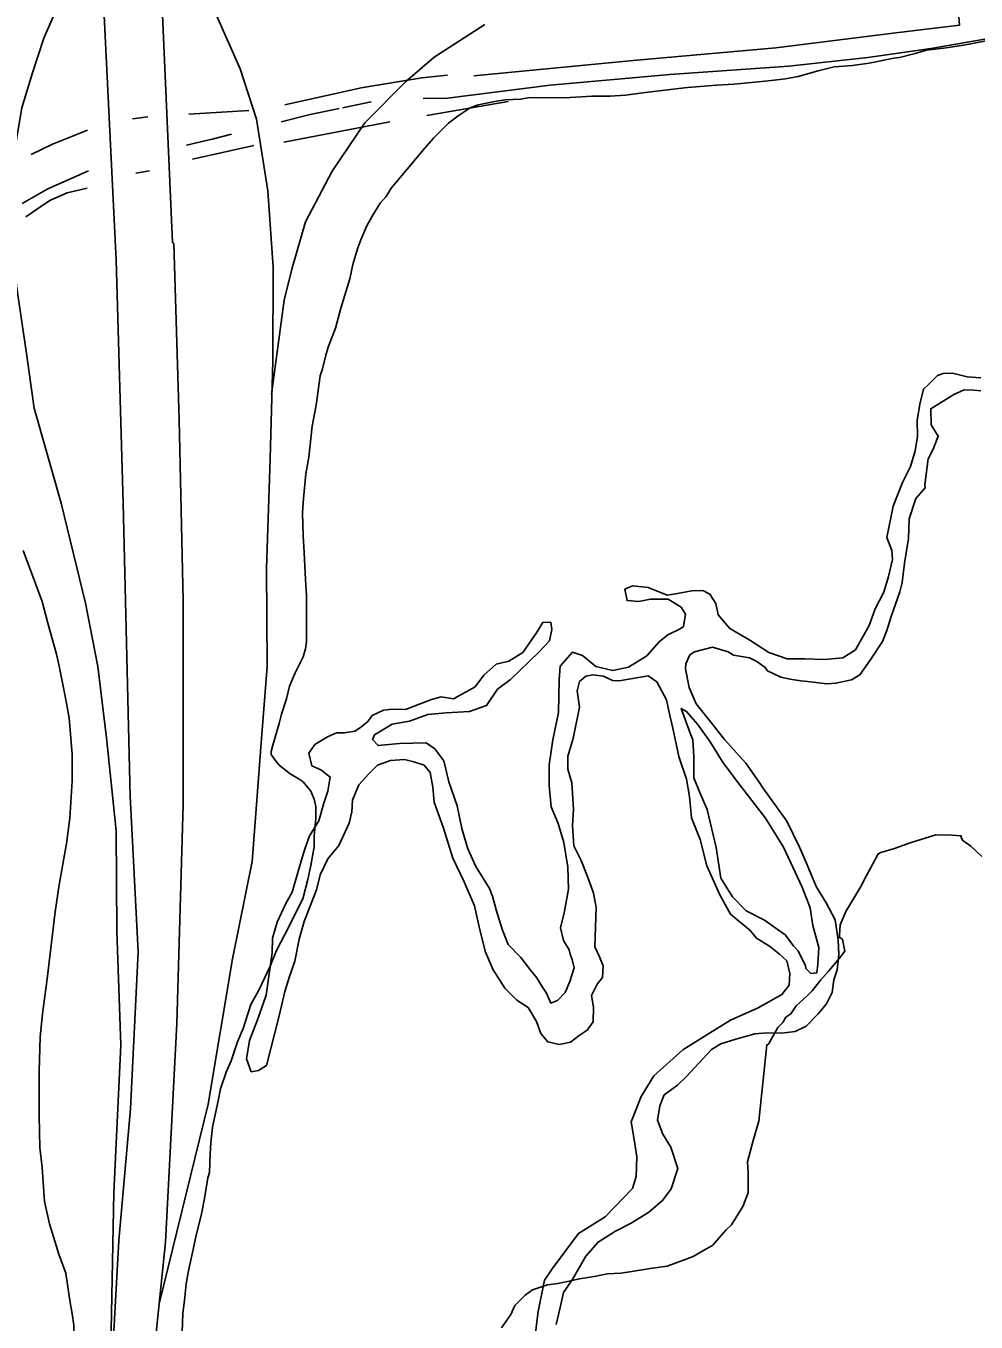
# Model space of a CAD drawing. Extents: x 3313442 to 3351311, y 721974 to 747360.
# Drawn here: x 3335731 to 3337055, y 728629 to 730435 of the extents above; entities that cross this region are included whole.
import ezdxf

# ---------------------------------------------------------------- set-up
doc = ezdxf.new("R2010")
doc.units = 0
for name, color, linetype in [('V-ROAD-CNTR', 7, 'Continuous'), ('V-SITE-VEGE', 7, 'Continuous'), ('V-TOPO-SHOR', 7, 'Continuous')]:
    doc.layers.add(name, color=color, linetype=linetype)

msp = doc.modelspace()

# ---------------------------------------------------------------- linework, layer by layer
at = {"layer": 'V-ROAD-CNTR'}
for points in [[(3335848.4, 728521.6), (3335853.8, 728809.4), (3335863.3, 729015), (3335857.7, 729174.1), (3335856.9, 729313.6), (3335843.3, 729443.3), (3335831.5, 729542.6), (3335814.1, 729631), (3335780.3, 729770.3), (3335742.9, 729902.8), (3335731.7, 729982.3), (3335718.1, 730073.4), (3335711.7, 730143.9), (3335708.8, 730204.6), (3335715.5, 730261.1), (3335725.8, 730321.3), (3335740.3, 730370.2), (3335756.1, 730418.3), (3335777, 730466.4), (3335801, 730510.1), (3335833, 730561.5), (3335852.4, 730586.9), (3335861.9, 730597.1)], [(3335836, 730538.1), (3335836.6, 730526.2), (3335856.9, 730108.9), (3335866.8, 729769.9), (3335876.7, 729362), (3335887.5, 729145), (3335876.8, 728926.3), (3335860.6, 728743), (3335848.6, 728523.7), (3335827.6, 728336), (3335799.4, 728130.5), (3335758.4, 727905.4), (3335700.5, 727634.2), (3335637.6, 727380.1)], [(3335937.2, 730132.2), (3335935.6, 730133.9), (3335918.5, 730525.2), (3335918.2, 730531.8)], [(3336284.7, 730334.3), (3336318.5, 730334.8), (3336461.7, 730353.1), (3336628.2, 730367.6), (3336794.1, 730379.3), (3336904.1, 730391.4), (3336992.1, 730404.2), (3337085.9, 730420.5), (3337229.1, 730449.6), (3337312.7, 730466.9), (3337347.4, 730475.6)], [(3335997.1, 730449.1), (3336029.7, 730375.9), (3336052.4, 730305.4), (3336068.4, 730205.8), (3336075.7, 730099.5), (3336075.3, 729968.6), (3336071.6, 729832.1), (3336066.4, 729679.9), (3336067.4, 729542.8), (3336058.8, 729436.4), (3336051, 729331.7)], [(3336073.6, 729922.4), (3336091.1, 730053.1), (3336101.9, 730096.7), (3336120.9, 730162.4), (3336157.7, 730232.9), (3336203.4, 730300.6), (3336260.2, 730357.6), (3336299.8, 730392), (3336370.6, 730437.3)], [(3336172.1, 730321.4), (3336212.3, 730329.8)], [(3336087.1, 730302), (3336127.4, 730312.2), (3336167.7, 730320.5)], [(3335955, 730269.2), (3335990.9, 730277.7), (3336017.6, 730284.5)], [(3335725.9, 730188.2), (3335762, 730208.4), (3335818.4, 730233.4)], [(3335699, 727380.2), (3335734.6, 727515.9), (3335772.9, 727700.9), (3335815.6, 727890.8), (3335853.6, 728105.4), (3335880.4, 728291.8), (3335903.4, 728524.2), (3335925.7, 728740.8), (3335941.6, 729045.4), (3335950.5, 729350.6), (3335950.3, 729634.6), (3335944.6, 729886.7), (3335937.2, 730132.2)], [(3335916.8, 728654.5), (3335985, 728933), (3336019.2, 729135.3), (3336046.5, 729271.1), (3336051, 729331.7)]]:
    msp.add_lwpolyline(points, dxfattribs=at)
at = {"layer": 'V-SITE-VEGE'}
for points in [[(3336084.1, 729463.2), (3336087.5, 729476.5), (3336094.1, 729497.6), (3336098.6, 729515.3), (3336106.4, 729534.2), (3336117.5, 729556.3), (3336120.8, 729567.4), (3336122, 729577.4), (3336122, 729641.7), (3336120.9, 729663.9), (3336118.8, 729701.6), (3336117.7, 729724.9), (3336116.6, 729757.1), (3336117.8, 729777), (3336121.1, 729811.4), (3336125.6, 729834.7), (3336130.1, 729877.9), (3336135.7, 729906.8), (3336141.3, 729947.8), (3336144.6, 729957.8), (3336149.1, 729976.6), (3336152.4, 729987.7), (3336162.4, 730014.3), (3336170.2, 730042), (3336182.4, 730083), (3336186.9, 730103), (3336193.6, 730126.3), (3336198, 730137.4), (3336205.8, 730156.2), (3336213.6, 730170.6), (3336224.7, 730188.3), (3336232.5, 730197.2), (3336236.9, 730203.9), (3336240.3, 730209.4), (3336262.5, 730236), (3336283.6, 730261.5), (3336299.1, 730279.2), (3336320.2, 730300.2), (3336333.6, 730310.2), (3336350.2, 730321.3), (3336361.3, 730325.7), (3336384.6, 730330.1), (3336399, 730332.3), (3336420.1, 730333.4), (3336433.4, 730335.6), (3336482.2, 730335.5), (3336519.9, 730337.7), (3336545.4, 730337.7), (3336566.5, 730338.8), (3336590.9, 730342.1), (3336625.3, 730346.5), (3336653, 730349.7), (3336694, 730353), (3336717.3, 730354.1), (3336751.7, 730357.4), (3336769.5, 730359.6), (3336789.4, 730361.8), (3336807.2, 730365.1), (3336834.9, 730372.8), (3336857.1, 730378.3), (3336882.6, 730380.5), (3336905.9, 730383.8), (3336940.3, 730390.4), (3336948.1, 730391.5), (3336970.2, 730397.1), (3336985.8, 730401.5), (3337013.5, 730404.8), (3337040.1, 730409.2), (3337081.2, 730416.9)], [(3335727.3, 729704.3), (3335753.8, 729633.3), (3335761.6, 729603.3), (3335773.7, 729560.1), (3335777, 729545.6), (3335785.8, 729501.3), (3335791.3, 729471.3), (3335795.7, 729420.3), (3335795.7, 729383.7), (3335792.3, 729331.6), (3335787.8, 729296.1), (3335777.7, 729238.4), (3335772.2, 729200.7), (3335761, 729107.6), (3335754.2, 729058.8), (3335750.9, 729026.7), (3335749.7, 728979), (3335749.6, 728916.9), (3335750.7, 728872.5), (3335754, 728844.8), (3335757.3, 728797.1)], [(3335948.9, 728615), (3335950, 728641.6), (3335952.3, 728659.3), (3335954.5, 728682.6), (3335957.9, 728700.4), (3335965.7, 728736.9), (3335967.9, 728748), (3335975.7, 728780.2), (3335980.2, 728801.2), (3335984.6, 728830.1), (3335986.9, 728837.8), (3335988, 728863.3), (3335989.1, 728878.9), (3335991.4, 728901), (3335999.2, 728937.6), (3336002.5, 728954.3), (3336010.3, 728977.5), (3336017, 728993.1), (3336025.9, 729019.7), (3336033.7, 729038.5), (3336044.8, 729071.8), (3336055.9, 729091.7), (3336071.5, 729125), (3336080.4, 729147.1), (3336091.5, 729168.2), (3336117.1, 729219.2), (3336123.8, 729245.8), (3336128.2, 729265.7), (3336132.7, 729291.3), (3336132.7, 729306.8), (3336135, 729331.2), (3336135, 729347.8), (3336132.8, 729357.8), (3336128.4, 729368.9), (3336123.9, 729374.4), (3336117.3, 729382.2), (3336110.6, 729386.7), (3336099.6, 729393.3), (3336084, 729405.5), (3336078.5, 729412.2), (3336073, 729420), (3336073, 729424.4), (3336075.2, 729433.3), (3336084.1, 729463.2)], [(3337063.2, 729277.9), (3337047.6, 729292.4), (3337036.6, 729300.1), (3337034.4, 729304.6), (3337034.4, 729306.8), (3337021.1, 729307.9), (3336998.9, 729308), (3336963.4, 729296.9), (3336941.2, 729289.2), (3336922.3, 729283.6), (3336917.9, 729281.4), (3336916.8, 729278.1), (3336902.3, 729251.5), (3336894.5, 729236), (3336873.4, 729201.6), (3336865.6, 729182.8), (3336864.5, 729168.4), (3336864.5, 729165), (3336868.9, 729162.8), (3336872.2, 729146.2), (3336864.5, 729136.2), (3336850, 729118.5), (3336838.9, 729106.3), (3336826.7, 729090.8), (3336820, 729084.1), (3336804.5, 729069.7), (3336796.7, 729058.7), (3336790.1, 729054.2), (3336785.6, 729046.5), (3336779, 729039.8), (3336765.6, 729016.6), (3336763.4, 729015.5), (3336752.2, 728909), (3336744.4, 728882.4), (3336736.6, 728852.5), (3336737.7, 728836.9), (3336737.6, 728809.2), (3336729.9, 728790.4), (3336714.3, 728764.9), (3336706.5, 728757.1), (3336687.7, 728736.1), (3336677.7, 728730.5), (3336661, 728720.6), (3336649.9, 728716.2), (3336624.4, 728707.3), (3336601.1, 728704), (3336575.6, 728699.6), (3336560.1, 728697.4), (3336541.2, 728696.3), (3336525.7, 728693), (3336502.4, 728689.7), (3336488, 728686.4)], [(3335757.3, 728797.1), (3335763.9, 728766), (3335777.1, 728723.9), (3335787.1, 728697.2), (3335792.6, 728659.5), (3335795.9, 728640.7), (3335798.1, 728625.1), (3335799.1, 728593), (3335799.1, 728568.6), (3335792.4, 728508.7), (3335786.8, 728489.8), (3335780.1, 728466.6), (3335773.5, 728452.2), (3335761.2, 728435.5), (3335754.6, 728428.9), (3335739.1, 728424.5), (3335725.7, 728422.3)], [(3336488, 728686.4), (3336472.4, 728683.1), (3336458, 728680.9), (3336436.9, 728674.3), (3336426.9, 728666.5), (3336412.5, 728652.1), (3336407, 728639.9), (3336393.6, 728621.1)]]:
    msp.add_lwpolyline(points, dxfattribs=at)
at = {"layer": 'V-TOPO-SHOR'}
for p, q in [((3336290, 730310.6), (3336403, 730330)), ((3336041.9, 730317.6), (3335958.3, 730312.3)), ((3335901.2, 730308.7), (3335879.6, 730305.9)), ((3336090.4, 730273.6), (3336238.2, 730301.8)), ((3336048.8, 730268.9), (3335963.3, 730249.7)), ((3335884.2, 730230.3), (3335903.3, 730233.7))]:
    msp.add_line(p, q, dxfattribs=at)
for points in [[(3336355.2, 730366), (3336577.3, 730387.3), (3336776.2, 730404.9), (3336943.2, 730426), (3337032, 730436.6), (3337030.9, 730448.6)], [(3336092.1, 730325.5), (3336198.3, 730349.1), (3336282.7, 730363.3), (3336318.8, 730366.7)], [(3335817.2, 730290.4), (3335768.1, 730270.5), (3335738.6, 730256.5)], [(3335816.6, 730209.5), (3335788.9, 730202.9), (3335765.6, 730192.6), (3335753.3, 730185), (3335731.3, 730169.3)], [(3336440.2, 728605.2), (3336443.1, 728629.4), (3336445.1, 728644.1), (3336453.9, 728687.7), (3336464.5, 728703.2), (3336500.9, 728752.7), (3336538.1, 728775.8), (3336576.3, 728815.2), (3336581.6, 728831.9), (3336582.5, 728859.3), (3336578.5, 728883.7), (3336574.5, 728908.1), (3336588.3, 728943.6), (3336606.2, 728972.6), (3336646.4, 729008.8), (3336683.6, 729031.9), (3336712.7, 729049.9), (3336751.2, 729067.2), (3336784.5, 729085.6), (3336794.5, 729098.5), (3336795.5, 729114.8), (3336791.3, 729132.4), (3336781.1, 729141.7), (3336767.2, 729153.2), (3336749.1, 729164.4), (3336740.4, 729174.7), (3336712.7, 729197.7), (3336698.2, 729224.6), (3336680, 729264.8), (3336670.6, 729301.5), (3336658.4, 729332), (3336655.7, 729361.6), (3336651.7, 729386), (3336641.1, 729417.5), (3336632.3, 729456.9), (3336628.2, 729474.4), (3336623.6, 729496.2), (3336610.1, 729521.5), (3336598.3, 729529.8), (3336557.9, 729522.6), (3336548.4, 729523.4), (3336536, 729529.1), (3336521.2, 729531.2), (3336511.1, 729529.4), (3336502.5, 729521.8), (3336499.4, 729508.7), (3336502.4, 729485.9), (3336493.6, 729442.3), (3336486.4, 729417.8), (3336486.4, 729399.8), (3336491.6, 729380.6), (3336494.1, 729344.1), (3336492.8, 729320.9), (3336494.6, 729292.9), (3336505, 729272.5), (3336512.8, 729252.7), (3336518.6, 729236.2), (3336522, 729227.1), (3336525.6, 729206.9), (3336524.7, 729179.5), (3336523.8, 729152.1), (3336530.2, 729138.1), (3336535.6, 729125.8), (3336534.6, 729109.5), (3336526.9, 729100.2), (3336519, 729084.1), (3336522.2, 729068.2), (3336521.5, 729047.6), (3336513.2, 729035.8), (3336501.9, 729028.7), (3336489.9, 729019.1), (3336474, 729015.9), (3336458.3, 729019.6), (3336448.6, 729031.5), (3336442.8, 729048.1), (3336430.8, 729067.4), (3336415.3, 729078), (3336398.4, 729094.4), (3336382.4, 729120.2), (3336371.5, 729144.8), (3336363.6, 729175.7), (3336356.2, 729209.2), (3336342, 729242.9), (3336326.1, 729275.6), (3336312.7, 729318.8), (3336300.1, 729353.6), (3336298.2, 729374.7), (3336294.6, 729394.9), (3336286, 729405.2), (3336271.9, 729409.9), (3336258.8, 729413), (3336239.2, 729412), (3336221, 729405.2), (3336208.5, 729392.9), (3336195.3, 729378), (3336186.2, 729356.7), (3336185.2, 729340.4), (3336181.5, 729324.6), (3336167.3, 729293.4), (3336151.9, 729274.9), (3336141.2, 729252.6), (3336136.3, 729231.6), (3336119, 729187.3), (3336111.9, 729162.7), (3336106.1, 729132.3), (3336098, 729109.3), (3336092.1, 729090), (3336084.1, 729055.9), (3336066.6, 728986.8), (3336055.3, 728979.8), (3336045.2, 728978), (3336038.4, 728996.2), (3336042.9, 729021.4), (3336053.9, 729050.6), (3336066.1, 729085), (3336070.2, 729114.4), (3336074.3, 729143.9), (3336075, 729164.4), (3336081.5, 729186.4), (3336092.8, 729211.4), (3336102.4, 729228.5), (3336110.1, 729255.7), (3336117.8, 729282.9), (3336126, 729305.9), (3336139.3, 729327.6), (3336146.5, 729352.2), (3336151.8, 729368.9), (3336155, 729388.8), (3336142.2, 729398.8), (3336129.7, 729404.4), (3336125.5, 729422), (3336133.8, 729433.9), (3336151.6, 729444.9), (3336163.9, 729450.3), (3336175, 729450.5), (3336189.3, 729452.7), (3336197.4, 729457.7), (3336207.7, 729466.3), (3336213.8, 729474.6), (3336229.3, 729482), (3336242, 729483.2), (3336260, 729483.1), (3336278.1, 729489.9), (3336296.3, 729496.7), (3336309.6, 729500.5), (3336327, 729497.9), (3336357, 729514.3), (3336369.2, 729530.8), (3336386.6, 729546.1), (3336404.1, 729550.3), (3336423.5, 729562.3), (3336442.4, 729589.7), (3336451.3, 729604.2), (3336462.4, 729604.4), (3336464.1, 729594.3), (3336460.5, 729578.5), (3336445.7, 729562.7), (3336406.5, 729524.9), (3336388.1, 729511.2), (3336373.1, 729488.5), (3336349.1, 729480.3), (3336316.8, 729478.1), (3336291.4, 729475.8), (3336265.8, 729466.6), (3336241.4, 729462.6), (3336217.1, 729447.6), (3336214.3, 729441.3), (3336221.9, 729432.6), (3336251.6, 729435.4), (3336289.1, 729436.3), (3336300.9, 729428), (3336313.6, 729411.2), (3336320.6, 729381.9), (3336332.2, 729348.8), (3336338.5, 729316.9), (3336347.1, 729288.7), (3336358, 729264.1), (3336377, 729233.4), (3336381.4, 729222.7), (3336386.6, 729203.5), (3336395.2, 729175.2), (3336403, 729155.4), (3336420.9, 729137.4), (3336434.6, 729119.1), (3336443.2, 729108.8), (3336450.2, 729097.4), (3336456.3, 729087.7), (3336462.7, 729073.8), (3336471.8, 729077.2), (3336482.7, 729088.5), (3336489, 729103.6), (3336494.9, 729122.9), (3336492.1, 729134.6), (3336489.7, 729142.1), (3336488.3, 729147.9), (3336480.3, 729160.9), (3336476.1, 729178.4), (3336481, 729199.4), (3336487.3, 729232.4), (3336486.2, 729263.1), (3336480.5, 729297.6), (3336472.9, 729324.2), (3336463, 729347.2), (3336460.3, 729376.9), (3336460.2, 729405.9), (3336465.5, 729440.6), (3336473.1, 729478.9), (3336474, 729524.3), (3336475.7, 729543.2), (3336492.7, 729562.7), (3336506.8, 729558), (3336525.3, 729542.7), (3336548.9, 729537.2), (3336570.7, 729541.7), (3336596.5, 729557.8), (3336613.5, 729577.3), (3336625.4, 729587), (3336642.6, 729595.4), (3336647.5, 729598.4), (3336650.1, 729615.7), (3336644.1, 729625.4), (3336626, 729636.6), (3336601.2, 729636.8), (3336585.2, 729633.6), (3336568.9, 729634.7), (3336565.7, 729650.6), (3336576.4, 729655), (3336598, 729652.8), (3336624.6, 729642.4), (3336638.9, 729644.6), (3336659.1, 729648.2), (3336674.4, 729648.7), (3336684.3, 729643.7), (3336692.3, 729630.7), (3336695.5, 729614.8), (3336711.8, 729595.8), (3336739.8, 729579.6), (3336766.1, 729562.4), (3336791.7, 729553.6), (3336816.5, 729553.3), (3336843.9, 729552.5), (3336869.3, 729554.8), (3336880.7, 729561.8), (3336887.1, 729565.8), (3336906.2, 729600.1), (3336914.3, 729623), (3336926.7, 729646.4), (3336933.2, 729668.4), (3336938.7, 729691.9), (3336937.5, 729704.6), (3336930.7, 729722.8), (3336939.5, 729766.3), (3336952.7, 729799.2), (3336963.5, 729821.5), (3336970, 729843.5), (3336973.3, 729863.4), (3336972.9, 729885.6), (3336976.8, 729908.2), (3336981.7, 729929.2), (3336988.8, 729935.8), (3337001.3, 729948.1), (3337010.4, 729951.5), (3337024.1, 729951), (3337042.5, 729946.7), (3337061.4, 729945.1)], [(3337061.4, 729927.1), (3337051.9, 729927.9), (3337038.2, 729928.4), (3337024.2, 729922), (3336991.9, 729901.9), (3336992.3, 729879.7), (3337002.3, 729863.6), (3336995.4, 729845.8), (3336988.1, 729832.3), (3336983.8, 729796.1), (3336984.2, 729791.8), (3336971, 729776.9), (3336961.6, 729748.7), (3336960.8, 729721.3), (3336955.4, 729686.6), (3336951.9, 729659.8), (3336948.9, 729646.7), (3336936.7, 729612.3), (3336930.8, 729592.9), (3336924.5, 729577.8), (3336907.3, 729551.5), (3336892.9, 729531.3), (3336881.6, 729524.3), (3336859.8, 729519.7), (3336847.1, 729518.6), (3336820.3, 729522.1), (3336810.8, 729522.9), (3336796.1, 729525), (3336783, 729528), (3336764.2, 729536.6), (3336761.2, 729541.4), (3336749.4, 729549.7), (3336739.5, 729554.8), (3336716.9, 729558.7), (3336709.7, 729563.1), (3336687.7, 729569.6), (3336662.7, 729563.1), (3336656.2, 729559), (3336650.5, 729546.6), (3336650.3, 729539.7), (3336655.3, 729513.7), (3336665.1, 729490.7), (3336685.4, 729465.2), (3336704.7, 729441.3), (3336734.2, 729408.2), (3336752.9, 729381.7), (3336757.9, 729373.6), (3336791.3, 729327.2), (3336809.1, 729291.2), (3336819.9, 729266.6), (3336832.2, 729236.1), (3336846.2, 729213.5), (3336858.6, 729189.9), (3336863, 729161.2), (3336864, 729141.6), (3336861.7, 729120.1), (3336857, 729106), (3336854.3, 729088.6), (3336846.4, 729072.5), (3336834.9, 729058.6), (3336818.5, 729041.8), (3336803, 729034.3), (3336784.4, 729031.8), (3336763.8, 729032.4), (3336746.9, 729030.9), (3336720.2, 729023.3), (3336699.5, 729017.1), (3336686.5, 729009.1), (3336651.5, 728971.6), (3336639, 728959.4), (3336620.6, 728945.7), (3336614.3, 728930.6), (3336611, 728910.7), (3336618.8, 728890.9), (3336629.9, 728873.1), (3336639.5, 728843.2), (3336630.1, 728815), (3336618, 728798.5), (3336599, 728782.2), (3336574.7, 728767.2), (3336552.7, 728755.8), (3336528.5, 728740.7), (3336511.5, 728721.2), (3336493.1, 728689.6), (3336480.3, 728670.5), (3336475.4, 728649.5), (3336469.9, 728625.9)]]:
    msp.add_lwpolyline(points, dxfattribs=at)
msp.add_lwpolyline([(3336760.4, 729189.3), (3336788.8, 729168.9), (3336800.5, 729153.7), (3336807.1, 729146.6), (3336814.5, 729131.1), (3336817.5, 729126.2), (3336817.9, 729122), (3336824.6, 729114.9), (3336833, 729115.7), (3336834.5, 729127.8), (3336835.7, 729151), (3336827.8, 729181.9), (3336823.8, 729206.3), (3336812.6, 729235.2), (3336786.9, 729290.9), (3336761.8, 729331.3), (3336726.9, 729376.7), (3336702.6, 729408.7), (3336684.5, 729437.8), (3336666.8, 729462.6), (3336651.6, 729480), (3336644.3, 729484.5), (3336656.9, 729449.7), (3336660.3, 729440.7), (3336661.7, 729416.9), (3336661.8, 729387.8), (3336669.6, 729368), (3336680.4, 729343.4), (3336693, 729290.7), (3336699.5, 729247.8), (3336715.6, 729221.9), (3336734.5, 729202.3)], close=True, dxfattribs=at)

doc.saveas('drawing.dxf')
